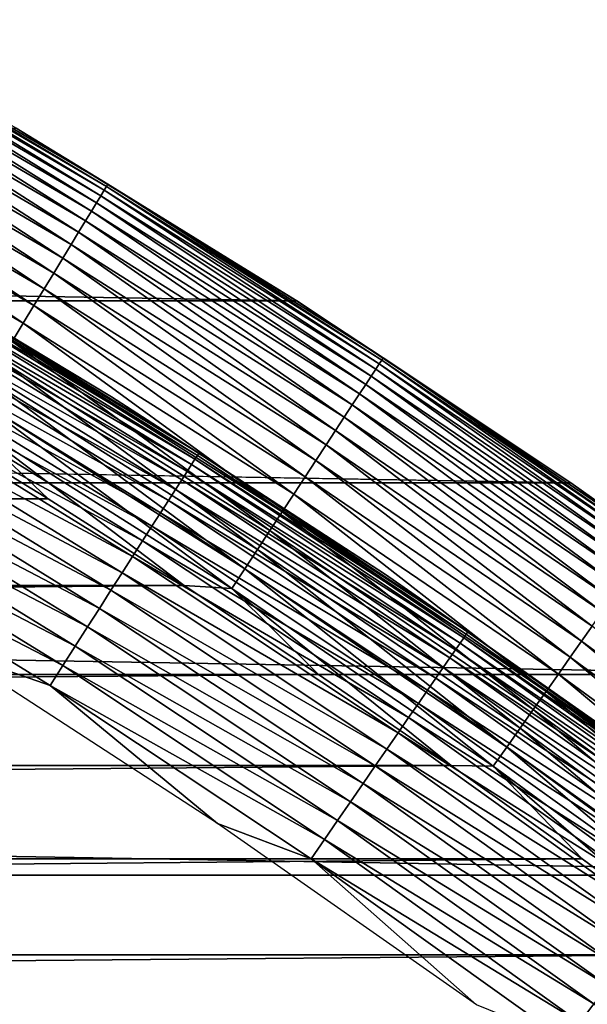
# Model space of a CAD drawing. Header units: millimetres. Extents: x -161 to 161, y -94 to 1149.
# Tile 568 of 656: x 91.2 to 93.09, y -33.16 to -29.88. Entities that reach past the tile are written whole.
import ezdxf

# ---------------------------------------------------------------- set-up
doc = ezdxf.new("R2010")
doc.units = ezdxf.units.MM
doc.header["$LTSCALE"] = 81.481481
for name, color, linetype in [('425', 7, 'CONTINUOUS'), ('426', 7, 'CONTINUOUS'), ('427', 7, 'CONTINUOUS'), ('429', 7, 'CONTINUOUS'), ('430', 7, 'CONTINUOUS')]:
    doc.layers.add(name, color=color, linetype=linetype)

msp = doc.modelspace()

# ---------------------------------------------------------------- linework, layer by layer
at = {"layer": '425', "linetype": 'CONTINUOUS'}
for points in [[(90.8377, -31.1925, -46.2096), (58.704, -31.4734, -46.2096), (91.296, -31.4734, -46.2096), (90.8377, -31.1925, -46.2096)], [(58.704, -31.4734, -46.2096), (58.2509, -31.762, -46.2096), (91.296, -31.4734, -46.2096), (58.704, -31.4734, -46.2096)], [(91.296, -31.4734, -46.2096), (58.2509, -31.762, -46.2096), (91.7491, -31.762, -46.2096), (91.296, -31.4734, -46.2096)], [(58.2509, -31.762, -46.2096), (57.8033, -32.0582, -46.2096), (91.7491, -31.762, -46.2096), (58.2509, -31.762, -46.2096)], [(91.7491, -31.762, -46.2096), (57.8033, -32.0582, -46.2096), (92.1967, -32.0582, -46.2096), (91.7491, -31.762, -46.2096)], [(57.8033, -32.0582, -46.2096), (57.3616, -32.3617, -46.2096), (92.1967, -32.0582, -46.2096), (57.8033, -32.0582, -46.2096)], [(92.1967, -32.0582, -46.2096), (57.3616, -32.3617, -46.2096), (92.6384, -32.3617, -46.2096), (92.1967, -32.0582, -46.2096)], [(57.3616, -32.3617, -46.2096), (56.9258, -32.6727, -46.2096), (92.6384, -32.3617, -46.2096), (57.3616, -32.3617, -46.2096)], [(92.6384, -32.3617, -46.2096), (56.9258, -32.6727, -46.2096), (93.0743, -32.6727, -46.2096), (92.6384, -32.3617, -46.2096)], [(56.9258, -32.6727, -46.2096), (56.4946, -32.9918, -46.2096), (93.0743, -32.6727, -46.2096), (56.9258, -32.6727, -46.2096)], [(93.0743, -32.6727, -46.2096), (56.4946, -32.9918, -46.2096), (93.5054, -32.9918, -46.2096), (93.0743, -32.6727, -46.2096)], [(56.4946, -32.9918, -46.2096), (56.0686, -33.3188, -46.2096), (93.5054, -32.9918, -46.2096), (56.4946, -32.9918, -46.2096)], [(93.5054, -32.9918, -46.2096), (56.0686, -33.3188, -46.2096), (93.9314, -33.3188, -46.2096), (93.5054, -32.9918, -46.2096)]]:
    msp.add_3dface(points, dxfattribs=at)
at = {"layer": '426', "linetype": 'CONTINUOUS'}
for points in [[(58.8098, -30.2382, -66.2096), (92.1238, -30.8136, -66.2096), (57.8762, -30.8136, -66.2096), (58.8098, -30.2382, -66.2096)], [(91.1902, -30.2382, -66.2096), (92.1238, -30.8136, -66.2096), (58.8098, -30.2382, -66.2096), (91.1902, -30.2382, -66.2096)], [(57.8762, -30.8136, -66.2096), (93.0357, -31.42, -66.2096), (56.9643, -31.42, -66.2096), (57.8762, -30.8136, -66.2096)], [(92.1238, -30.8136, -66.2096), (93.0357, -31.42, -66.2096), (57.8762, -30.8136, -66.2096), (92.1238, -30.8136, -66.2096)], [(56.9643, -31.42, -66.2096), (93.9272, -32.0584, -66.2096), (56.0728, -32.0584, -66.2096), (56.9643, -31.42, -66.2096)], [(93.0357, -31.42, -66.2096), (93.9272, -32.0584, -66.2096), (56.9643, -31.42, -66.2096), (93.0357, -31.42, -66.2096)], [(56.0728, -32.0584, -66.2096), (94.7961, -32.7271, -66.2096), (55.2039, -32.7271, -66.2096), (56.0728, -32.0584, -66.2096)], [(93.9272, -32.0584, -66.2096), (94.7961, -32.7271, -66.2096), (56.0728, -32.0584, -66.2096), (93.9272, -32.0584, -66.2096)], [(55.2039, -32.7271, -66.2096), (95.6404, -33.4246, -66.2096), (54.3596, -33.4246, -66.2096), (55.2039, -32.7271, -66.2096)], [(94.7961, -32.7271, -66.2096), (95.6404, -33.4246, -66.2096), (55.2039, -32.7271, -66.2096), (94.7961, -32.7271, -66.2096)]]:
    msp.add_3dface(points, dxfattribs=at)
at = {"layer": '427', "linetype": 'CONTINUOUS'}
for points in [[(92.1238, -30.8136, -66.2096), (91.1902, -30.2382, -66.2096), (92.1234, -30.8133, -47.2096), (92.1238, -30.8136, -66.2096)], [(92.1234, -30.8133, -47.2096), (91.1902, -30.2382, -66.2096), (91.1904, -30.2382, -47.2096), (92.1234, -30.8133, -47.2096)], [(93.0361, -31.4203, -47.2096), (92.1238, -30.8136, -66.2096), (92.1234, -30.8133, -47.2096), (93.0361, -31.4203, -47.2096)], [(93.0357, -31.42, -66.2096), (92.1238, -30.8136, -66.2096), (93.0361, -31.4203, -47.2096), (93.0357, -31.42, -66.2096)], [(93.9272, -32.0584, -66.2096), (93.0357, -31.42, -66.2096), (93.9272, -32.0584, -47.2096), (93.9272, -32.0584, -66.2096)], [(93.9272, -32.0584, -47.2096), (93.0357, -31.42, -66.2096), (93.0361, -31.4203, -47.2096), (93.9272, -32.0584, -47.2096)]]:
    msp.add_3dface(points, dxfattribs=at)
at = {"layer": '429', "linetype": 'CONTINUOUS'}
for points in [[(90.5551, -29.8853, -47.0544), (91.4905, -30.4325, -47.0544), (90.5595, -29.8774, -47.1325), (90.5551, -29.8853, -47.0544)], [(91.1904, -30.2382, -47.2096), (90.5595, -29.8774, -47.1325), (91.4952, -30.4247, -47.1325), (91.1904, -30.2382, -47.2096)], [(90.5595, -29.8774, -47.1325), (91.4905, -30.4325, -47.0544), (91.4952, -30.4247, -47.1325), (90.5595, -29.8774, -47.1325)], [(90.5372, -29.9171, -46.9017), (91.4715, -30.4637, -46.9017), (90.5476, -29.8986, -46.9773), (90.5372, -29.9171, -46.9017)], [(90.5476, -29.8986, -46.9773), (91.4826, -30.4455, -46.9773), (90.5551, -29.8853, -47.0544), (90.5476, -29.8986, -46.9773)], [(90.5476, -29.8986, -46.9773), (91.4715, -30.4637, -46.9017), (91.4826, -30.4455, -46.9773), (90.5476, -29.8986, -46.9773)], [(90.5551, -29.8853, -47.0544), (91.4826, -30.4455, -46.9773), (91.4905, -30.4325, -47.0544), (90.5551, -29.8853, -47.0544)], [(90.5078, -29.9694, -46.7565), (91.4404, -30.5149, -46.7565), (90.5239, -29.9408, -46.8279), (90.5078, -29.9694, -46.7565)], [(90.5239, -29.9408, -46.8279), (91.4575, -30.4869, -46.8279), (90.5372, -29.9171, -46.9017), (90.5239, -29.9408, -46.8279)], [(90.5239, -29.9408, -46.8279), (91.4404, -30.5149, -46.7565), (91.4575, -30.4869, -46.8279), (90.5239, -29.9408, -46.8279)], [(90.5372, -29.9171, -46.9017), (91.4575, -30.4869, -46.8279), (91.4715, -30.4637, -46.9017), (90.5372, -29.9171, -46.9017)], [(90.489, -30.0028, -46.6879), (91.4205, -30.5477, -46.6879), (90.5078, -29.9694, -46.7565), (90.489, -30.0028, -46.6879)], [(90.5078, -29.9694, -46.7565), (91.4205, -30.5477, -46.6879), (91.4404, -30.5149, -46.7565), (90.5078, -29.9694, -46.7565)], [(90.4676, -30.0408, -46.6225), (91.3978, -30.5849, -46.6225), (90.489, -30.0028, -46.6879), (90.4676, -30.0408, -46.6225)], [(90.489, -30.0028, -46.6879), (91.3978, -30.5849, -46.6225), (91.4205, -30.5477, -46.6879), (90.489, -30.0028, -46.6879)], [(90.4438, -30.0832, -46.5607), (91.3726, -30.6265, -46.5607), (90.4676, -30.0408, -46.6225), (90.4438, -30.0832, -46.5607)], [(90.4676, -30.0408, -46.6225), (91.3726, -30.6265, -46.5607), (91.3978, -30.5849, -46.6225), (90.4676, -30.0408, -46.6225)], [(90.4177, -30.1296, -46.5029), (91.3449, -30.672, -46.5029), (90.4438, -30.0832, -46.5607), (90.4177, -30.1296, -46.5029)], [(90.4438, -30.0832, -46.5607), (91.3449, -30.672, -46.5029), (91.3726, -30.6265, -46.5607), (90.4438, -30.0832, -46.5607)], [(90.3894, -30.1799, -46.4496), (91.3149, -30.7213, -46.4496), (90.4177, -30.1296, -46.5029), (90.3894, -30.1799, -46.4496)], [(90.4177, -30.1296, -46.5029), (91.3149, -30.7213, -46.4496), (91.3449, -30.672, -46.5029), (90.4177, -30.1296, -46.5029)], [(90.3592, -30.2337, -46.4009), (91.2828, -30.774, -46.4009), (90.3894, -30.1799, -46.4496), (90.3592, -30.2337, -46.4009)], [(90.3894, -30.1799, -46.4496), (91.2828, -30.774, -46.4009), (91.3149, -30.7213, -46.4496), (90.3894, -30.1799, -46.4496)], [(90.3272, -30.2906, -46.3572), (91.2489, -30.8298, -46.3572), (90.3592, -30.2337, -46.4009), (90.3272, -30.2906, -46.3572)], [(90.3592, -30.2337, -46.4009), (91.2489, -30.8298, -46.3572), (91.2828, -30.774, -46.4009), (90.3592, -30.2337, -46.4009)], [(92.1234, -30.8133, -47.2096), (91.1904, -30.2382, -47.2096), (91.4952, -30.4247, -47.1325), (92.1234, -30.8133, -47.2096)], [(90.2936, -30.3504, -46.3187), (91.2133, -30.8884, -46.3187), (90.3272, -30.2906, -46.3572), (90.2936, -30.3504, -46.3187)], [(90.3272, -30.2906, -46.3572), (91.2133, -30.8884, -46.3187), (91.2489, -30.8298, -46.3572), (90.3272, -30.2906, -46.3572)], [(90.2936, -30.3504, -46.3187), (91.1762, -30.9494, -46.2858), (91.2133, -30.8884, -46.3187), (90.2936, -30.3504, -46.3187)], [(91.4826, -30.4455, -46.9773), (92.3984, -31.0241, -46.9773), (91.4905, -30.4325, -47.0544), (91.4826, -30.4455, -46.9773)], [(91.4905, -30.4325, -47.0544), (92.4067, -31.0113, -47.0544), (91.4952, -30.4247, -47.1325), (91.4905, -30.4325, -47.0544)], [(91.4905, -30.4325, -47.0544), (92.3984, -31.0241, -46.9773), (92.4067, -31.0113, -47.0544), (91.4905, -30.4325, -47.0544)], [(92.1234, -30.8133, -47.2096), (91.4952, -30.4247, -47.1325), (92.4117, -31.0037, -47.1325), (92.1234, -30.8133, -47.2096)], [(91.4952, -30.4247, -47.1325), (92.4067, -31.0113, -47.0544), (92.4117, -31.0037, -47.1325), (91.4952, -30.4247, -47.1325)], [(91.4575, -30.4869, -46.8279), (92.3718, -31.0645, -46.8279), (91.4715, -30.4637, -46.9017), (91.4575, -30.4869, -46.8279)], [(91.4715, -30.4637, -46.9017), (92.3867, -31.0418, -46.9017), (91.4826, -30.4455, -46.9773), (91.4715, -30.4637, -46.9017)], [(91.4715, -30.4637, -46.9017), (92.3718, -31.0645, -46.8279), (92.3867, -31.0418, -46.9017), (91.4715, -30.4637, -46.9017)], [(91.4826, -30.4455, -46.9773), (92.3867, -31.0418, -46.9017), (92.3984, -31.0241, -46.9773), (91.4826, -30.4455, -46.9773)], [(91.4404, -30.5149, -46.7565), (92.3538, -31.092, -46.7565), (91.4575, -30.4869, -46.8279), (91.4404, -30.5149, -46.7565)], [(91.4575, -30.4869, -46.8279), (92.3538, -31.092, -46.7565), (92.3718, -31.0645, -46.8279), (91.4575, -30.4869, -46.8279)], [(91.4205, -30.5477, -46.6879), (92.3328, -31.124, -46.6879), (91.4404, -30.5149, -46.7565), (91.4205, -30.5477, -46.6879)], [(91.4404, -30.5149, -46.7565), (92.3328, -31.124, -46.6879), (92.3538, -31.092, -46.7565), (91.4404, -30.5149, -46.7565)], [(91.3978, -30.5849, -46.6225), (92.3089, -31.1605, -46.6225), (91.4205, -30.5477, -46.6879), (91.3978, -30.5849, -46.6225)], [(91.4205, -30.5477, -46.6879), (92.3089, -31.1605, -46.6225), (92.3328, -31.124, -46.6879), (91.4205, -30.5477, -46.6879)], [(91.3726, -30.6265, -46.5607), (92.2822, -31.2011, -46.5607), (91.3978, -30.5849, -46.6225), (91.3726, -30.6265, -46.5607)], [(91.3978, -30.5849, -46.6225), (92.2822, -31.2011, -46.5607), (92.3089, -31.1605, -46.6225), (91.3978, -30.5849, -46.6225)], [(91.3449, -30.672, -46.5029), (92.253, -31.2457, -46.5029), (91.3726, -30.6265, -46.5607), (91.3449, -30.672, -46.5029)], [(91.3726, -30.6265, -46.5607), (92.253, -31.2457, -46.5029), (92.2822, -31.2011, -46.5607), (91.3726, -30.6265, -46.5607)], [(91.3149, -30.7213, -46.4496), (92.2213, -31.2939, -46.4496), (91.3449, -30.672, -46.5029), (91.3149, -30.7213, -46.4496)], [(91.3449, -30.672, -46.5029), (92.2213, -31.2939, -46.4496), (92.253, -31.2457, -46.5029), (91.3449, -30.672, -46.5029)], [(91.2828, -30.774, -46.4009), (92.1875, -31.3455, -46.4009), (91.3149, -30.7213, -46.4496), (91.2828, -30.774, -46.4009)], [(91.3149, -30.7213, -46.4496), (92.1875, -31.3455, -46.4009), (92.2213, -31.2939, -46.4496), (91.3149, -30.7213, -46.4496)], [(91.2489, -30.8298, -46.3572), (92.1517, -31.4002, -46.3572), (91.2828, -30.774, -46.4009), (91.2489, -30.8298, -46.3572)], [(91.2828, -30.774, -46.4009), (92.1517, -31.4002, -46.3572), (92.1875, -31.3455, -46.4009), (91.2828, -30.774, -46.4009)], [(93.0361, -31.4203, -47.2096), (92.1234, -30.8133, -47.2096), (92.4117, -31.0037, -47.1325), (93.0361, -31.4203, -47.2096)], [(91.2133, -30.8884, -46.3187), (92.1141, -31.4575, -46.3187), (91.2489, -30.8298, -46.3572), (91.2133, -30.8884, -46.3187)], [(91.2489, -30.8298, -46.3572), (92.1141, -31.4575, -46.3187), (92.1517, -31.4002, -46.3572), (91.2489, -30.8298, -46.3572)], [(91.1762, -30.9494, -46.2858), (92.0749, -31.5172, -46.2858), (91.2133, -30.8884, -46.3187), (91.1762, -30.9494, -46.2858)], [(91.2133, -30.8884, -46.3187), (92.0749, -31.5172, -46.2858), (92.1141, -31.4575, -46.3187), (91.2133, -30.8884, -46.3187)], [(91.1379, -31.0124, -46.2586), (92.0345, -31.5788, -46.2586), (91.1762, -30.9494, -46.2858), (91.1379, -31.0124, -46.2586)], [(91.1762, -30.9494, -46.2858), (92.0345, -31.5788, -46.2586), (92.0749, -31.5172, -46.2858), (91.1762, -30.9494, -46.2858)], [(91.0986, -31.077, -46.2372), (91.993, -31.6421, -46.2372), (91.1379, -31.0124, -46.2586), (91.0986, -31.077, -46.2372)], [(91.1379, -31.0124, -46.2586), (91.993, -31.6421, -46.2372), (92.0345, -31.5788, -46.2586), (91.1379, -31.0124, -46.2586)], [(92.3867, -31.0418, -46.9017), (93.2816, -31.6509, -46.9017), (92.3984, -31.0241, -46.9773), (92.3867, -31.0418, -46.9017)], [(92.3984, -31.0241, -46.9773), (93.2938, -31.6335, -46.9773), (92.4067, -31.0113, -47.0544), (92.3984, -31.0241, -46.9773)], [(92.3984, -31.0241, -46.9773), (93.2816, -31.6509, -46.9017), (93.2938, -31.6335, -46.9773), (92.3984, -31.0241, -46.9773)], [(92.4067, -31.0113, -47.0544), (93.3026, -31.6211, -47.0544), (92.4117, -31.0037, -47.1325), (92.4067, -31.0113, -47.0544)], [(92.4067, -31.0113, -47.0544), (93.2938, -31.6335, -46.9773), (93.3026, -31.6211, -47.0544), (92.4067, -31.0113, -47.0544)], [(93.0361, -31.4203, -47.2096), (92.4117, -31.0037, -47.1325), (93.3079, -31.6136, -47.1325), (93.0361, -31.4203, -47.2096)], [(92.4117, -31.0037, -47.1325), (93.3026, -31.6211, -47.0544), (93.3079, -31.6136, -47.1325), (92.4117, -31.0037, -47.1325)], [(92.3718, -31.0645, -46.8279), (93.2659, -31.6731, -46.8279), (92.3867, -31.0418, -46.9017), (92.3718, -31.0645, -46.8279)], [(92.3867, -31.0418, -46.9017), (93.2659, -31.6731, -46.8279), (93.2816, -31.6509, -46.9017), (92.3867, -31.0418, -46.9017)], [(91.0585, -31.1429, -46.2219), (91.9507, -31.7065, -46.2219), (91.0986, -31.077, -46.2372), (91.0585, -31.1429, -46.2219)], [(91.0986, -31.077, -46.2372), (91.9507, -31.7065, -46.2219), (91.993, -31.6421, -46.2372), (91.0986, -31.077, -46.2372)], [(92.3538, -31.092, -46.7565), (93.247, -31.6999, -46.7565), (92.3718, -31.0645, -46.8279), (92.3538, -31.092, -46.7565)], [(92.3718, -31.0645, -46.8279), (93.247, -31.6999, -46.7565), (93.2659, -31.6731, -46.8279), (92.3718, -31.0645, -46.8279)], [(92.3328, -31.124, -46.6879), (93.2249, -31.7312, -46.6879), (92.3538, -31.092, -46.7565), (92.3328, -31.124, -46.6879)], [(92.3538, -31.092, -46.7565), (93.2249, -31.7312, -46.6879), (93.247, -31.6999, -46.7565), (92.3538, -31.092, -46.7565)], [(91.018, -31.2096, -46.2126), (91.9079, -31.7718, -46.2126), (91.0585, -31.1429, -46.2219), (91.018, -31.2096, -46.2126)], [(91.0585, -31.1429, -46.2219), (91.9079, -31.7718, -46.2126), (91.9507, -31.7065, -46.2219), (91.0585, -31.1429, -46.2219)], [(92.3089, -31.1605, -46.6225), (93.1998, -31.7668, -46.6225), (92.3328, -31.124, -46.6879), (92.3089, -31.1605, -46.6225)], [(92.3328, -31.124, -46.6879), (93.1998, -31.7668, -46.6225), (93.2249, -31.7312, -46.6879), (92.3328, -31.124, -46.6879)], [(92.2822, -31.2011, -46.5607), (93.1717, -31.8065, -46.5607), (92.3089, -31.1605, -46.6225), (92.2822, -31.2011, -46.5607)], [(92.3089, -31.1605, -46.6225), (93.1717, -31.8065, -46.5607), (93.1998, -31.7668, -46.6225), (92.3089, -31.1605, -46.6225)], [(90.8377, -31.1925, -46.2096), (91.296, -31.4734, -46.2096), (91.018, -31.2096, -46.2126), (90.8377, -31.1925, -46.2096)], [(91.296, -31.4734, -46.2096), (91.7491, -31.762, -46.2096), (91.018, -31.2096, -46.2126), (91.296, -31.4734, -46.2096)], [(91.018, -31.2096, -46.2126), (91.7491, -31.762, -46.2096), (91.9079, -31.7718, -46.2126), (91.018, -31.2096, -46.2126)], [(92.253, -31.2457, -46.5029), (93.141, -31.8501, -46.5029), (92.2822, -31.2011, -46.5607), (92.253, -31.2457, -46.5029)], [(92.2822, -31.2011, -46.5607), (93.141, -31.8501, -46.5029), (93.1717, -31.8065, -46.5607), (92.2822, -31.2011, -46.5607)], [(92.2213, -31.2939, -46.4496), (93.1077, -31.8972, -46.4496), (92.253, -31.2457, -46.5029), (92.2213, -31.2939, -46.4496)], [(92.253, -31.2457, -46.5029), (93.1077, -31.8972, -46.4496), (93.141, -31.8501, -46.5029), (92.253, -31.2457, -46.5029)], [(92.1875, -31.3455, -46.4009), (93.0721, -31.9476, -46.4009), (92.2213, -31.2939, -46.4496), (92.1875, -31.3455, -46.4009)], [(92.2213, -31.2939, -46.4496), (93.0721, -31.9476, -46.4009), (93.1077, -31.8972, -46.4496), (92.2213, -31.2939, -46.4496)], [(92.1517, -31.4002, -46.3572), (93.0345, -32.001, -46.3572), (92.1875, -31.3455, -46.4009), (92.1517, -31.4002, -46.3572)], [(92.1875, -31.3455, -46.4009), (93.0345, -32.001, -46.3572), (93.0721, -31.9476, -46.4009), (92.1875, -31.3455, -46.4009)], [(92.1141, -31.4575, -46.3187), (92.9949, -32.057, -46.3187), (92.1517, -31.4002, -46.3572), (92.1141, -31.4575, -46.3187)], [(92.1517, -31.4002, -46.3572), (92.9949, -32.057, -46.3187), (93.0345, -32.001, -46.3572), (92.1517, -31.4002, -46.3572)], [(93.9272, -32.0584, -47.2096), (93.0361, -31.4203, -47.2096), (93.3079, -31.6136, -47.1325), (93.9272, -32.0584, -47.2096)], [(92.0749, -31.5172, -46.2858), (92.9538, -32.1153, -46.2858), (92.1141, -31.4575, -46.3187), (92.0749, -31.5172, -46.2858)], [(92.1141, -31.4575, -46.3187), (92.9538, -32.1153, -46.2858), (92.9949, -32.057, -46.3187), (92.1141, -31.4575, -46.3187)], [(92.0345, -31.5788, -46.2586), (92.9113, -32.1755, -46.2586), (92.0749, -31.5172, -46.2858), (92.0345, -31.5788, -46.2586)], [(92.0749, -31.5172, -46.2858), (92.9113, -32.1755, -46.2586), (92.9538, -32.1153, -46.2858), (92.0749, -31.5172, -46.2858)], [(91.993, -31.6421, -46.2372), (92.8676, -32.2373, -46.2372), (92.0345, -31.5788, -46.2586), (91.993, -31.6421, -46.2372)], [(92.0345, -31.5788, -46.2586), (92.8676, -32.2373, -46.2372), (92.9113, -32.1755, -46.2586), (92.0345, -31.5788, -46.2586)], [(91.9507, -31.7065, -46.2219), (92.8232, -32.3003, -46.2219), (91.993, -31.6421, -46.2372), (91.9507, -31.7065, -46.2219)], [(91.993, -31.6421, -46.2372), (92.8232, -32.3003, -46.2219), (92.8676, -32.2373, -46.2372), (91.993, -31.6421, -46.2372)], [(91.9079, -31.7718, -46.2126), (92.7782, -32.3641, -46.2126), (91.9507, -31.7065, -46.2219), (91.9079, -31.7718, -46.2126)], [(91.9507, -31.7065, -46.2219), (92.7782, -32.3641, -46.2126), (92.8232, -32.3003, -46.2219), (91.9507, -31.7065, -46.2219)], [(91.7491, -31.762, -46.2096), (92.1967, -32.0582, -46.2096), (91.9079, -31.7718, -46.2126), (91.7491, -31.762, -46.2096)], [(92.1967, -32.0582, -46.2096), (92.6384, -32.3617, -46.2096), (91.9079, -31.7718, -46.2126), (92.1967, -32.0582, -46.2096)], [(91.9079, -31.7718, -46.2126), (92.6384, -32.3617, -46.2096), (92.7782, -32.3641, -46.2126), (91.9079, -31.7718, -46.2126)], [(93.0721, -31.9476, -46.4009), (93.9357, -32.5795, -46.4009), (93.1077, -31.8972, -46.4496), (93.0721, -31.9476, -46.4009)], [(93.0345, -32.001, -46.3572), (93.8962, -32.6316, -46.3572), (93.0721, -31.9476, -46.4009), (93.0345, -32.001, -46.3572)], [(93.0721, -31.9476, -46.4009), (93.8962, -32.6316, -46.3572), (93.9357, -32.5795, -46.4009), (93.0721, -31.9476, -46.4009)], [(92.9949, -32.057, -46.3187), (93.8548, -32.6862, -46.3187), (93.0345, -32.001, -46.3572), (92.9949, -32.057, -46.3187)], [(93.0345, -32.001, -46.3572), (93.8548, -32.6862, -46.3187), (93.8962, -32.6316, -46.3572), (93.0345, -32.001, -46.3572)], [(92.9538, -32.1153, -46.2858), (93.8117, -32.7431, -46.2858), (92.9949, -32.057, -46.3187), (92.9538, -32.1153, -46.2858)], [(92.9949, -32.057, -46.3187), (93.8117, -32.7431, -46.2858), (93.8548, -32.6862, -46.3187), (92.9949, -32.057, -46.3187)], [(92.9113, -32.1755, -46.2586), (93.7671, -32.8018, -46.2586), (92.9538, -32.1153, -46.2858), (92.9113, -32.1755, -46.2586)], [(92.9538, -32.1153, -46.2858), (93.7671, -32.8018, -46.2586), (93.8117, -32.7431, -46.2858), (92.9538, -32.1153, -46.2858)], [(92.8676, -32.2373, -46.2372), (93.7214, -32.8621, -46.2372), (92.9113, -32.1755, -46.2586), (92.8676, -32.2373, -46.2372)], [(92.9113, -32.1755, -46.2586), (93.7214, -32.8621, -46.2372), (93.7671, -32.8018, -46.2586), (92.9113, -32.1755, -46.2586)], [(92.8232, -32.3003, -46.2219), (93.6748, -32.9235, -46.2219), (92.8676, -32.2373, -46.2372), (92.8232, -32.3003, -46.2219)], [(92.8676, -32.2373, -46.2372), (93.6748, -32.9235, -46.2219), (93.7214, -32.8621, -46.2372), (92.8676, -32.2373, -46.2372)], [(92.7782, -32.3641, -46.2126), (93.6277, -32.9857, -46.2126), (92.8232, -32.3003, -46.2219), (92.7782, -32.3641, -46.2126)], [(92.8232, -32.3003, -46.2219), (93.6277, -32.9857, -46.2126), (93.6748, -32.9235, -46.2219), (92.8232, -32.3003, -46.2219)], [(92.6384, -32.3617, -46.2096), (93.0743, -32.6727, -46.2096), (92.7782, -32.3641, -46.2126), (92.6384, -32.3617, -46.2096)], [(93.0743, -32.6727, -46.2096), (93.5054, -32.9918, -46.2096), (92.7782, -32.3641, -46.2126), (93.0743, -32.6727, -46.2096)], [(92.7782, -32.3641, -46.2126), (93.5054, -32.9918, -46.2096), (93.6277, -32.9857, -46.2126), (92.7782, -32.3641, -46.2126)]]:
    msp.add_3dface(points, dxfattribs=at)
at = {"layer": '430', "color": 7, "linetype": 'CONTINUOUS', "true_color": 0xaaaaaa}
for points in [[(91.507, -31.1333, -47.8096), (90.8829, -30.7569, -47.7325), (90.575, -30.5733, -47.8096), (91.507, -31.1333, -47.8096)], [(90.8829, -30.7569, -47.7325), (91.7982, -31.3211, -47.7325), (90.8782, -30.7647, -47.6544), (90.8829, -30.7569, -47.7325)], [(91.7982, -31.3211, -47.7325), (90.8829, -30.7569, -47.7325), (91.507, -31.1333, -47.8096), (91.7982, -31.3211, -47.7325)], [(90.8705, -30.7778, -47.5773), (91.7851, -31.3416, -47.5773), (90.8596, -30.7961, -47.5017), (90.8705, -30.7778, -47.5773)], [(90.8782, -30.7647, -47.6544), (91.7933, -31.3287, -47.6544), (90.8705, -30.7778, -47.5773), (90.8782, -30.7647, -47.6544)], [(90.8705, -30.7778, -47.5773), (91.7933, -31.3287, -47.6544), (91.7851, -31.3416, -47.5773), (90.8705, -30.7778, -47.5773)], [(90.8782, -30.7647, -47.6544), (91.7982, -31.3211, -47.7325), (91.7933, -31.3287, -47.6544), (90.8782, -30.7647, -47.6544)], [(90.8458, -30.8194, -47.4279), (91.759, -31.3823, -47.4279), (90.8291, -30.8477, -47.3565), (90.8458, -30.8194, -47.4279)], [(90.8596, -30.7961, -47.5017), (91.7736, -31.3595, -47.5017), (90.8458, -30.8194, -47.4279), (90.8596, -30.7961, -47.5017)], [(90.8458, -30.8194, -47.4279), (91.7736, -31.3595, -47.5017), (91.759, -31.3823, -47.4279), (90.8458, -30.8194, -47.4279)], [(90.8596, -30.7961, -47.5017), (91.7851, -31.3416, -47.5773), (91.7736, -31.3595, -47.5017), (90.8596, -30.7961, -47.5017)], [(90.8291, -30.8477, -47.3565), (91.7413, -31.41, -47.3565), (90.8095, -30.8807, -47.2879), (90.8291, -30.8477, -47.3565)], [(90.8291, -30.8477, -47.3565), (91.759, -31.3823, -47.4279), (91.7413, -31.41, -47.3565), (90.8291, -30.8477, -47.3565)], [(90.8095, -30.8807, -47.2879), (91.7206, -31.4422, -47.2879), (90.7873, -30.9182, -47.2225), (90.8095, -30.8807, -47.2879)], [(90.8095, -30.8807, -47.2879), (91.7413, -31.41, -47.3565), (91.7206, -31.4422, -47.2879), (90.8095, -30.8807, -47.2879)], [(90.7873, -30.9182, -47.2225), (91.6971, -31.479, -47.2225), (90.7625, -30.96, -47.1607), (90.7873, -30.9182, -47.2225)], [(90.7873, -30.9182, -47.2225), (91.7206, -31.4422, -47.2879), (91.6971, -31.479, -47.2225), (90.7873, -30.9182, -47.2225)], [(90.7625, -30.96, -47.1607), (91.6709, -31.5199, -47.1607), (90.7353, -31.0058, -47.1029), (90.7625, -30.96, -47.1607)], [(90.7625, -30.96, -47.1607), (91.6971, -31.479, -47.2225), (91.6709, -31.5199, -47.1607), (90.7625, -30.96, -47.1607)], [(90.7353, -31.0058, -47.1029), (91.6421, -31.5648, -47.1029), (90.7059, -31.0555, -47.0496), (90.7353, -31.0058, -47.1029)], [(90.7353, -31.0058, -47.1029), (91.6709, -31.5199, -47.1607), (91.6421, -31.5648, -47.1029), (90.7353, -31.0058, -47.1029)], [(90.7059, -31.0555, -47.0496), (91.611, -31.6134, -47.0496), (90.6744, -31.1085, -47.0009), (90.7059, -31.0555, -47.0496)], [(90.7059, -31.0555, -47.0496), (91.6421, -31.5648, -47.1029), (91.611, -31.6134, -47.0496), (90.7059, -31.0555, -47.0496)], [(90.6744, -31.1085, -47.0009), (91.5777, -31.6653, -47.0009), (90.6411, -31.1647, -46.9572), (90.6744, -31.1085, -47.0009)], [(90.6744, -31.1085, -47.0009), (91.611, -31.6134, -47.0496), (91.5777, -31.6653, -47.0009), (90.6744, -31.1085, -47.0009)], [(92.4189, -31.7255, -47.8096), (91.7982, -31.3211, -47.7325), (91.507, -31.1333, -47.8096), (92.4189, -31.7255, -47.8096)], [(90.6411, -31.1647, -46.9572), (91.5425, -31.7203, -46.9572), (90.6062, -31.2237, -46.9187), (90.6411, -31.1647, -46.9572)], [(90.6411, -31.1647, -46.9572), (91.5777, -31.6653, -47.0009), (91.5425, -31.7203, -46.9572), (90.6411, -31.1647, -46.9572)], [(90.6062, -31.2237, -46.9187), (91.5055, -31.7781, -46.9187), (90.5698, -31.2851, -46.8858), (90.6062, -31.2237, -46.9187)], [(90.6062, -31.2237, -46.9187), (91.5425, -31.7203, -46.9572), (91.5055, -31.7781, -46.9187), (90.6062, -31.2237, -46.9187)], [(90.5698, -31.2851, -46.8858), (91.467, -31.8382, -46.8858), (90.5322, -31.3485, -46.8586), (90.5698, -31.2851, -46.8858)], [(90.5698, -31.2851, -46.8858), (91.5055, -31.7781, -46.9187), (91.467, -31.8382, -46.8858), (90.5698, -31.2851, -46.8858)], [(90.5322, -31.3485, -46.8586), (91.4273, -31.9002, -46.8586), (90.4936, -31.4136, -46.8372), (90.5322, -31.3485, -46.8586)], [(90.5322, -31.3485, -46.8586), (91.467, -31.8382, -46.8858), (91.4273, -31.9002, -46.8586), (90.5322, -31.3485, -46.8586)], [(91.7851, -31.3416, -47.5773), (92.6797, -31.9366, -47.5773), (91.7736, -31.3595, -47.5017), (91.7851, -31.3416, -47.5773)], [(91.7933, -31.3287, -47.6544), (92.6883, -31.924, -47.6544), (91.7851, -31.3416, -47.5773), (91.7933, -31.3287, -47.6544)], [(91.7851, -31.3416, -47.5773), (92.6883, -31.924, -47.6544), (92.6797, -31.9366, -47.5773), (91.7851, -31.3416, -47.5773)], [(91.7982, -31.3211, -47.7325), (92.6935, -31.9165, -47.7325), (91.7933, -31.3287, -47.6544), (91.7982, -31.3211, -47.7325)], [(91.7933, -31.3287, -47.6544), (92.6935, -31.9165, -47.7325), (92.6883, -31.924, -47.6544), (91.7933, -31.3287, -47.6544)], [(92.6935, -31.9165, -47.7325), (91.7982, -31.3211, -47.7325), (92.4189, -31.7255, -47.8096), (92.6935, -31.9165, -47.7325)], [(91.759, -31.3823, -47.4279), (92.6522, -31.9764, -47.4279), (91.7413, -31.41, -47.3565), (91.759, -31.3823, -47.4279)], [(91.7736, -31.3595, -47.5017), (92.6676, -31.954, -47.5017), (91.759, -31.3823, -47.4279), (91.7736, -31.3595, -47.5017)], [(91.759, -31.3823, -47.4279), (92.6676, -31.954, -47.5017), (92.6522, -31.9764, -47.4279), (91.759, -31.3823, -47.4279)], [(91.7736, -31.3595, -47.5017), (92.6797, -31.9366, -47.5773), (92.6676, -31.954, -47.5017), (91.7736, -31.3595, -47.5017)], [(90.4936, -31.4136, -46.8372), (91.3865, -31.9639, -46.8372), (90.4543, -31.4799, -46.8219), (90.4936, -31.4136, -46.8372)], [(90.4936, -31.4136, -46.8372), (91.4273, -31.9002, -46.8586), (91.3865, -31.9639, -46.8372), (90.4936, -31.4136, -46.8372)], [(91.7413, -31.41, -47.3565), (92.6336, -32.0034, -47.3565), (91.7206, -31.4422, -47.2879), (91.7413, -31.41, -47.3565)], [(91.7413, -31.41, -47.3565), (92.6522, -31.9764, -47.4279), (92.6336, -32.0034, -47.3565), (91.7413, -31.41, -47.3565)], [(91.7206, -31.4422, -47.2879), (92.6118, -32.0349, -47.2879), (91.6971, -31.479, -47.2225), (91.7206, -31.4422, -47.2879)], [(91.7206, -31.4422, -47.2879), (92.6336, -32.0034, -47.3565), (92.6118, -32.0349, -47.2879), (91.7206, -31.4422, -47.2879)], [(90.4543, -31.4799, -46.8219), (91.3449, -32.0289, -46.8219), (90.4145, -31.547, -46.8126), (90.4543, -31.4799, -46.8219)], [(90.4543, -31.4799, -46.8219), (91.3865, -31.9639, -46.8372), (91.3449, -32.0289, -46.8219), (90.4543, -31.4799, -46.8219)], [(91.6971, -31.479, -47.2225), (92.587, -32.0708, -47.2225), (91.6709, -31.5199, -47.1607), (91.6971, -31.479, -47.2225)], [(91.6971, -31.479, -47.2225), (92.6118, -32.0349, -47.2879), (92.587, -32.0708, -47.2225), (91.6971, -31.479, -47.2225)], [(90.4145, -31.547, -46.8126), (91.3449, -32.0289, -46.8219), (91.3028, -32.0946, -46.8126), (90.4145, -31.547, -46.8126)], [(90.4145, -31.547, -46.8126), (91.3028, -32.0946, -46.8126), (90.9777, -31.9817, -46.8096), (90.4145, -31.547, -46.8126)], [(91.6709, -31.5199, -47.1607), (92.5594, -32.1108, -47.1607), (91.6421, -31.5648, -47.1029), (91.6709, -31.5199, -47.1607)], [(91.6709, -31.5199, -47.1607), (92.587, -32.0708, -47.2225), (92.5594, -32.1108, -47.1607), (91.6709, -31.5199, -47.1607)], [(91.6421, -31.5648, -47.1029), (92.5291, -32.1547, -47.1029), (91.611, -31.6134, -47.0496), (91.6421, -31.5648, -47.1029)], [(91.6421, -31.5648, -47.1029), (92.5594, -32.1108, -47.1607), (92.5291, -32.1547, -47.1029), (91.6421, -31.5648, -47.1029)], [(91.611, -31.6134, -47.0496), (92.4964, -32.2022, -47.0496), (91.5777, -31.6653, -47.0009), (91.611, -31.6134, -47.0496)], [(91.611, -31.6134, -47.0496), (92.5291, -32.1547, -47.1029), (92.4964, -32.2022, -47.0496), (91.611, -31.6134, -47.0496)], [(91.5777, -31.6653, -47.0009), (92.4613, -32.2529, -47.0009), (91.5425, -31.7203, -46.9572), (91.5777, -31.6653, -47.0009)], [(91.5777, -31.6653, -47.0009), (92.4964, -32.2022, -47.0496), (92.4613, -32.2529, -47.0009), (91.5777, -31.6653, -47.0009)], [(91.5425, -31.7203, -46.9572), (92.4242, -32.3067, -46.9572), (91.5055, -31.7781, -46.9187), (91.5425, -31.7203, -46.9572)], [(91.5425, -31.7203, -46.9572), (92.4613, -32.2529, -47.0009), (92.4242, -32.3067, -46.9572), (91.5425, -31.7203, -46.9572)], [(93.3095, -32.3491, -47.8096), (92.6935, -31.9165, -47.7325), (92.4189, -31.7255, -47.8096), (93.3095, -32.3491, -47.8096)], [(91.5055, -31.7781, -46.9187), (92.3852, -32.3631, -46.9187), (91.467, -31.8382, -46.8858), (91.5055, -31.7781, -46.9187)], [(91.5055, -31.7781, -46.9187), (92.4242, -32.3067, -46.9572), (92.3852, -32.3631, -46.9187), (91.5055, -31.7781, -46.9187)], [(91.467, -31.8382, -46.8858), (92.3447, -32.4219, -46.8858), (91.4273, -31.9002, -46.8586), (91.467, -31.8382, -46.8858)], [(91.467, -31.8382, -46.8858), (92.3852, -32.3631, -46.9187), (92.3447, -32.4219, -46.8858), (91.467, -31.8382, -46.8858)], [(91.4273, -31.9002, -46.8586), (92.3028, -32.4825, -46.8586), (91.3865, -31.9639, -46.8372), (91.4273, -31.9002, -46.8586)], [(91.4273, -31.9002, -46.8586), (92.3447, -32.4219, -46.8858), (92.3028, -32.4825, -46.8586), (91.4273, -31.9002, -46.8586)], [(92.6797, -31.9366, -47.5773), (93.5532, -32.562, -47.5773), (92.6676, -31.954, -47.5017), (92.6797, -31.9366, -47.5773)], [(92.6883, -31.924, -47.6544), (93.5623, -32.5498, -47.6544), (92.6797, -31.9366, -47.5773), (92.6883, -31.924, -47.6544)], [(92.6797, -31.9366, -47.5773), (93.5623, -32.5498, -47.6544), (93.5532, -32.562, -47.5773), (92.6797, -31.9366, -47.5773)], [(92.6935, -31.9165, -47.7325), (93.5678, -32.5425, -47.7325), (92.6883, -31.924, -47.6544), (92.6935, -31.9165, -47.7325)], [(92.6883, -31.924, -47.6544), (93.5678, -32.5425, -47.7325), (93.5623, -32.5498, -47.6544), (92.6883, -31.924, -47.6544)], [(93.5678, -32.5425, -47.7325), (92.6935, -31.9165, -47.7325), (93.3095, -32.3491, -47.8096), (93.5678, -32.5425, -47.7325)], [(91.3865, -31.9639, -46.8372), (92.2599, -32.5448, -46.8372), (91.3449, -32.0289, -46.8219), (91.3865, -31.9639, -46.8372)], [(91.3865, -31.9639, -46.8372), (92.3028, -32.4825, -46.8586), (92.2599, -32.5448, -46.8372), (91.3865, -31.9639, -46.8372)], [(92.6522, -31.9764, -47.4279), (93.5244, -32.6009, -47.4279), (92.6336, -32.0034, -47.3565), (92.6522, -31.9764, -47.4279)], [(92.6676, -31.954, -47.5017), (93.5406, -32.5791, -47.5017), (92.6522, -31.9764, -47.4279), (92.6676, -31.954, -47.5017)], [(92.6522, -31.9764, -47.4279), (93.5406, -32.5791, -47.5017), (93.5244, -32.6009, -47.4279), (92.6522, -31.9764, -47.4279)], [(92.6676, -31.954, -47.5017), (93.5532, -32.562, -47.5773), (93.5406, -32.5791, -47.5017), (92.6676, -31.954, -47.5017)], [(90.9777, -31.9817, -46.8096), (91.3028, -32.0946, -46.8126), (91.8603, -32.555, -46.8096), (90.9777, -31.9817, -46.8096)], [(92.6336, -32.0034, -47.3565), (93.5048, -32.6272, -47.3565), (92.6118, -32.0349, -47.2879), (92.6336, -32.0034, -47.3565)], [(92.6336, -32.0034, -47.3565), (93.5244, -32.6009, -47.4279), (93.5048, -32.6272, -47.3565), (92.6336, -32.0034, -47.3565)], [(91.3449, -32.0289, -46.8219), (92.2161, -32.6082, -46.8219), (91.3028, -32.0946, -46.8126), (91.3449, -32.0289, -46.8219)], [(91.3449, -32.0289, -46.8219), (92.2599, -32.5448, -46.8372), (92.2161, -32.6082, -46.8219), (91.3449, -32.0289, -46.8219)], [(92.6118, -32.0349, -47.2879), (93.482, -32.658, -47.2879), (92.587, -32.0708, -47.2225), (92.6118, -32.0349, -47.2879)], [(92.6118, -32.0349, -47.2879), (93.5048, -32.6272, -47.3565), (93.482, -32.658, -47.2879), (92.6118, -32.0349, -47.2879)], [(92.587, -32.0708, -47.2225), (93.456, -32.693, -47.2225), (92.5594, -32.1108, -47.1607), (92.587, -32.0708, -47.2225)], [(92.587, -32.0708, -47.2225), (93.482, -32.658, -47.2879), (93.456, -32.693, -47.2225), (92.587, -32.0708, -47.2225)], [(91.3028, -32.0946, -46.8126), (92.2161, -32.6082, -46.8219), (92.1717, -32.6725, -46.8126), (91.3028, -32.0946, -46.8126)], [(91.3028, -32.0946, -46.8126), (92.1717, -32.6725, -46.8126), (91.8603, -32.555, -46.8096), (91.3028, -32.0946, -46.8126)], [(92.5594, -32.1108, -47.1607), (93.427, -32.7321, -47.1607), (92.5291, -32.1547, -47.1029), (92.5594, -32.1108, -47.1607)], [(92.5594, -32.1108, -47.1607), (93.456, -32.693, -47.2225), (93.427, -32.7321, -47.1607), (92.5594, -32.1108, -47.1607)], [(92.5291, -32.1547, -47.1029), (93.3952, -32.7749, -47.1029), (92.4964, -32.2022, -47.0496), (92.5291, -32.1547, -47.1029)], [(92.5291, -32.1547, -47.1029), (93.427, -32.7321, -47.1607), (93.3952, -32.7749, -47.1029), (92.5291, -32.1547, -47.1029)], [(92.4964, -32.2022, -47.0496), (93.3608, -32.8212, -47.0496), (92.4613, -32.2529, -47.0009), (92.4964, -32.2022, -47.0496)], [(92.4964, -32.2022, -47.0496), (93.3952, -32.7749, -47.1029), (93.3608, -32.8212, -47.0496), (92.4964, -32.2022, -47.0496)], [(92.4613, -32.2529, -47.0009), (93.3241, -32.8707, -47.0009), (92.4242, -32.3067, -46.9572), (92.4613, -32.2529, -47.0009)], [(92.4613, -32.2529, -47.0009), (93.3608, -32.8212, -47.0496), (93.3241, -32.8707, -47.0009), (92.4613, -32.2529, -47.0009)], [(92.4242, -32.3067, -46.9572), (93.2851, -32.9232, -46.9572), (92.3852, -32.3631, -46.9187), (92.4242, -32.3067, -46.9572)], [(92.4242, -32.3067, -46.9572), (93.3241, -32.8707, -47.0009), (93.2851, -32.9232, -46.9572), (92.4242, -32.3067, -46.9572)], [(92.3852, -32.3631, -46.9187), (93.2442, -32.9782, -46.9187), (92.3447, -32.4219, -46.8858), (92.3852, -32.3631, -46.9187)], [(92.3852, -32.3631, -46.9187), (93.2851, -32.9232, -46.9572), (93.2442, -32.9782, -46.9187), (92.3852, -32.3631, -46.9187)], [(92.3447, -32.4219, -46.8858), (93.2017, -33.0355, -46.8858), (92.3028, -32.4825, -46.8586), (92.3447, -32.4219, -46.8858)], [(92.3447, -32.4219, -46.8858), (93.2442, -32.9782, -46.9187), (93.2017, -33.0355, -46.8858), (92.3447, -32.4219, -46.8858)], [(92.3028, -32.4825, -46.8586), (93.1577, -33.0947, -46.8586), (92.2599, -32.5448, -46.8372), (92.3028, -32.4825, -46.8586)], [(92.3028, -32.4825, -46.8586), (93.2017, -33.0355, -46.8858), (93.1577, -33.0947, -46.8586), (92.3028, -32.4825, -46.8586)], [(91.8603, -32.555, -46.8096), (92.1717, -32.6725, -46.8126), (92.7224, -33.1586, -46.8096), (91.8603, -32.555, -46.8096)], [(92.2599, -32.5448, -46.8372), (93.1126, -33.1554, -46.8372), (92.2161, -32.6082, -46.8219), (92.2599, -32.5448, -46.8372)], [(92.2599, -32.5448, -46.8372), (93.1577, -33.0947, -46.8586), (93.1126, -33.1554, -46.8372), (92.2599, -32.5448, -46.8372)], [(92.2161, -32.6082, -46.8219), (93.0667, -33.2173, -46.8219), (92.1717, -32.6725, -46.8126), (92.2161, -32.6082, -46.8219)], [(92.2161, -32.6082, -46.8219), (93.1126, -33.1554, -46.8372), (93.0667, -33.2173, -46.8219), (92.2161, -32.6082, -46.8219)], [(92.1717, -32.6725, -46.8126), (93.0667, -33.2173, -46.8219), (93.0202, -33.28, -46.8126), (92.1717, -32.6725, -46.8126)], [(92.1717, -32.6725, -46.8126), (93.0202, -33.28, -46.8126), (92.7224, -33.1586, -46.8096), (92.1717, -32.6725, -46.8126)], [(93.1126, -33.1554, -46.8372), (93.9439, -33.7951, -46.8372), (93.0667, -33.2173, -46.8219), (93.1126, -33.1554, -46.8372)]]:
    msp.add_3dface(points, dxfattribs=at)

doc.saveas('drawing.dxf')
